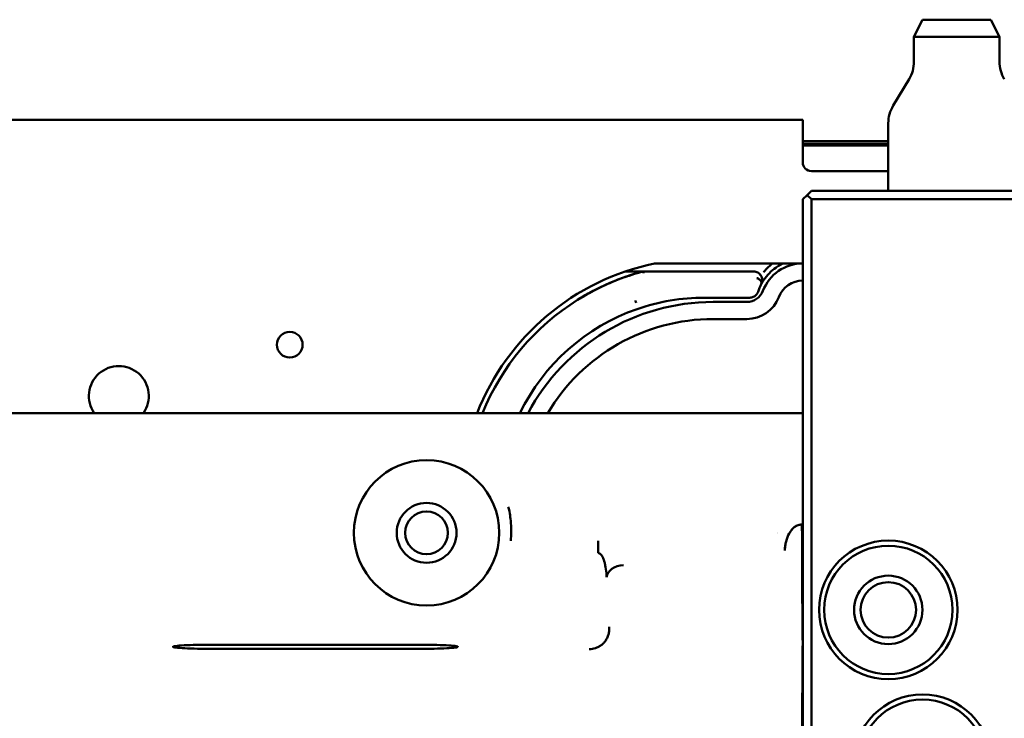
# Model space of a CAD drawing. Header units: millimetres. Extents: x 0 to 14369, y -869 to 2970.
# Tile 357 of 656: x 1964 to 2021, y 1109 to 1150. Entities that reach past the tile are written whole.
import ezdxf

# ---------------------------------------------------------------- set-up
doc = ezdxf.new("R2010")
doc.units = ezdxf.units.MM
doc.header["$LTSCALE"] = 10
doc.layers.add('Sichtbar (ISO)', color=7, linetype='Continuous', lineweight=50)

msp = doc.modelspace()

# ---------------------------------------------------------------- linework, layer by layer
at = {"layer": 'Sichtbar (ISO)'}
for p, q in [((2016.518, 1149.885), (2016.018, 1148.885)), ((2020.518, 1149.885), (2016.518, 1149.885)), ((2020.518, 1149.885), (2021.018, 1148.885)), ((2021.018, 1148.885), (2016.018, 1148.885)), ((2016.018, 1147.439), (2016.018, 1148.885)), ((2021.018, 1147.439), (2021.018, 1148.885)), ((2015.733, 1146.41), (2014.803, 1144.86)), ((1913.218, 1144.035), (2009.518, 1144.035)), ((2009.518, 1144.035), (2009.518, 1141.535)), ((2014.518, 1139.885), (2014.518, 1143.831)), ((2014.518, 1142.785), (2009.518, 1142.785)), ((2009.518, 1142.785), (2014.518, 1142.785)), ((2009.518, 1142.631), (2014.518, 1142.631)), ((2014.518, 1142.631), (2009.518, 1142.631)), ((2009.518, 1142.527), (2014.518, 1142.527)), ((2014.518, 1142.527), (2009.518, 1142.527)), ((2010.018, 1141.035), (2014.518, 1141.035)), ((2009.768, 1139.635), (2009.518, 1139.385)), ((2009.768, 1139.635), (2010.018, 1139.885)), ((2010.018, 1139.385), (2009.768, 1139.635)), ((2023.168, 1139.885), (2010.018, 1139.885)), ((2009.518, 1139.385), (2009.518, 1130.556)), ((2022.668, 1139.385), (2010.018, 1139.385)), ((2010.018, 1139.385), (2010.018, 1130.556)), ((2009.518, 1135.635), (2000.854, 1135.635)), ((2000.167, 1135.164), (1999.135, 1135.164)), ((1999.135, 1135.164), (2000.167, 1135.164)), ((2000.167, 1135.164), (2000.167, 1135.164)), ((2006.65, 1135.164), (2000.167, 1135.164)), ((2000.167, 1135.164), (2000.167, 1135.164)), ((2006.65, 1135.164), (2000.167, 1135.164)), ((1999.731, 1133.465), (1999.731, 1133.465)), ((2003.768, 1133.635), (2006.425, 1133.635)), ((2006.425, 1133.635), (2003.768, 1133.635)), ((2006.249, 1133.385), (2004.268, 1133.385)), ((2006.249, 1132.385), (2004.268, 1132.385)), ((2009.518, 1130.256), (2009.518, 1130.556)), ((2010.018, 1129.956), (2010.018, 1130.556)), ((2009.518, 1130.256), (2009.518, 1127.056)), ((2010.018, 1129.956), (2010.018, 1126.756)), ((2009.518, 1126.885), (1755.194, 1126.885)), ((2009.518, 1127.056), (2009.518, 1126.156)), ((2010.018, 1126.756), (2010.018, 1126.156)), ((2009.518, 1101.885), (2009.518, 1126.156)), ((2010.018, 1102.092), (2010.018, 1126.156)), ((1997.543, 1119.417), (1997.543, 1118.71)), ((2008.017, 1119.851), (2008.017, 1119.851)), ((2008.029, 1119.878), (2008.029, 1119.878)), ((2008.741, 1119.878), (2008.74, 1119.878)), ((1975.018, 1113.349), (1987.018, 1113.349)), ((1987.018, 1113.104), (1975.018, 1113.104))]:
    msp.add_line(p, q, dxfattribs=at)
for centre, radius in [((1979.518, 1130.885), 0.75), ((1987.518, 1119.885), 4.25), ((1987.518, 1119.885), 1.75), ((1987.518, 1119.885), 1.25), ((2014.518, 1115.385), 4.05), ((2014.518, 1115.385), 3.75), ((2014.518, 1115.385), 2), ((2014.518, 1115.385), 1.621), ((2016.518, 1106.385), 4.05), ((2016.518, 1106.385), 3.75)]:
    msp.add_circle(centre, radius, dxfattribs=at)
for centre, radius, start, end in [((2014.018, 1147.439), 2, 329.03624, 0), ((2023.018, 1147.439), 2, 180, 210.96376), ((2016.518, 1143.831), 2, 149.03624, 180), ((2010.018, 1141.535), 0.5, 180, 270), ((2003.768, 1121.635), 14.3, 101.75689, 158.4611), ((2009.518, 1133.135), 2.5, 90, 159.07517), ((2009.518, 1133.135), 1.5, 90, 159.07517), ((2006.249, 1134.385), 1, 270, 339.07517), ((2003.768, 1121.635), 14, 121.99708, 157.97569), ((2003.768, 1121.635), 14, 121.99708, 157.97569), ((2004.268, 1121.135), 12.25, 90, 152.00544), ((2006.249, 1134.385), 2, 270, 339.07517), ((2003.768, 1121.635), 12, 109.1603, 154.05552), ((2003.768, 1121.635), 12, 109.1603, 154.05552), ((2004.268, 1121.135), 11.25, 90, 149.26213), ((1969.518, 1127.885), 1.75, 325.1501, 214.8499), ((1969.518, 1127.885), 1.75, 325.1501, 214.8499)]:
    msp.add_arc(centre, radius, start, end, dxfattribs=at)
for centre, major_axis, ratio, start_param, end_param in [((2009.116, 1133.293), (-0.928, -2.349), 0.917928, 4.588555, 4.781275), ((2008.974, 1133.359), (0.932, 2.254), 0.886226, 1.460834, 1.660388), ((2003.367, 1124.01), (10.597, 1.786), 0.892432, 1.384185, 1.758031), ((2003.364, 1124.028), (10.587, 1.787), 0.891559, 1.38371, 1.757907), ((2008.754, 1119.832), (-0.0037, 0.0492), 0.6924, 6.174659, 7.42834), ((1999.041, 1117.288), (-0.999, -0.052), 0.706622, 4.675374, 6.209154)]:
    msp.add_ellipse(centre, major_axis=major_axis, ratio=ratio, start_param=start_param, end_param=end_param, dxfattribs=at)
for points, knots in [([(2007.091, 1134.428), (2007.138, 1134.517), (2007.19, 1134.602), (2007.245, 1134.683), (2007.337, 1134.818), (2007.44, 1134.943), (2007.548, 1135.054), (2007.555, 1135.06), (2007.561, 1135.067), (2007.568, 1135.074), (2007.685, 1135.191), (2007.808, 1135.294), (2007.936, 1135.385), (2008.007, 1135.434), (2008.079, 1135.48), (2008.154, 1135.522), (2008.222, 1135.561), (2008.292, 1135.597), (2008.363, 1135.63), (2008.366, 1135.632), (2008.369, 1135.633), (2008.372, 1135.635)], [0.0001048, 0.0001048, 0.0001048, 0.0001048, 0.0900092, 0.0900092, 0.0900092, 0.240812, 0.240812, 0.240812, 0.25, 0.25, 0.25, 0.4116078, 0.4116078, 0.4116078, 0.5, 0.5, 0.5, 0.5809564, 0.5809564, 0.5809564, 0.5845155, 0.5845155, 0.5845155, 0.5845155]), ([(2007.223, 1135.13), (2007.286, 1135.2), (2007.35, 1135.267), (2007.414, 1135.331), (2007.527, 1135.444), (2007.641, 1135.545), (2007.755, 1135.635)], [0, 0, 0, 0, 0.0880033, 0.0880033, 0.0880033, 0.2439569, 0.2439569, 0.2439569, 0.2439569]), ([(2000.167, 1135.164), (2000.169, 1135.164), (2000.172, 1135.162), (2000.178, 1135.154), (2000.182, 1135.148), (2000.192, 1135.126), (2000.199, 1135.104), (2000.206, 1135.076), (2000.206, 1135.076), (2000.206, 1135.076)], [-0.02431619, -0.02431619, -0.02431619, -0.02431619, -0.01815434, -0.01815434, -0.01184294, -0.01184294, 0, 0, 0.00011735, 0.00011735, 0.00011735, 0.00011735]), ([(2000.206, 1135.076), (2000.206, 1135.076), (2000.206, 1135.076), (2000.198, 1135.105), (2000.191, 1135.127), (2000.178, 1135.157), (2000.172, 1135.164), (2000.167, 1135.164)], [-0.00011756, -0.00011756, -0.00011756, -0.00011756, 0, 0, 0.01221933, 0.01221933, 0.02428553, 0.02428553, 0.02428553, 0.02428553]), ([(2007.091, 1134.428), (2007.132, 1134.505), (2007.152, 1134.593), (2007.148, 1134.68), (2007.143, 1134.767), (2007.116, 1134.853), (2007.07, 1134.927), (2007.024, 1135), (2006.959, 1135.062), (2006.885, 1135.103), (2006.812, 1135.144), (2006.73, 1135.164), (2006.65, 1135.164)], [0, 0, 0, 0, 0.25, 0.25, 0.25, 0.5, 0.5, 0.5, 0.75, 0.75, 0.75, 1, 1, 1, 1]), ([(2006.65, 1135.164), (2006.732, 1135.164), (2006.814, 1135.143), (2006.887, 1135.102), (2006.96, 1135.061), (2007.023, 1135.001), (2007.068, 1134.93), (2007.113, 1134.858), (2007.142, 1134.774), (2007.147, 1134.687), (2007.153, 1134.599), (2007.134, 1134.508), (2007.091, 1134.428)], [0, 0, 0, 0, 0.25, 0.25, 0.25, 0.5, 0.5, 0.5, 0.75, 0.75, 0.75, 1, 1, 1, 1]), ([(2006.826, 1134.782), (2006.903, 1134.761), (2007.002, 1134.702), (2007.056, 1134.631), (2007.109, 1134.56), (2007.116, 1134.476), (2007.091, 1134.428)], [0, 0, 0, 0, 0.5, 0.5, 0.5, 1, 1, 1, 1]), ([(2007.091, 1134.428), (2007.109, 1134.463), (2007.112, 1134.512), (2007.095, 1134.56), (2007.077, 1134.609), (2007.042, 1134.655), (2006.994, 1134.695), (2006.945, 1134.735), (2006.882, 1134.767), (2006.826, 1134.782)], [0, 0, 0, 0, 0.333333, 0.333333, 0.333333, 0.666667, 0.666667, 0.666667, 1, 1, 1, 1]), ([(2006.901, 1133.981), (2006.879, 1133.912), (2006.842, 1133.85), (2006.795, 1133.797), (2006.747, 1133.745), (2006.688, 1133.703), (2006.624, 1133.676), (2006.561, 1133.648), (2006.492, 1133.635), (2006.425, 1133.635)], [0, 0, 0, 0, 0.333333, 0.333333, 0.333333, 0.666667, 0.666667, 0.666667, 1, 1, 1, 1]), ([(1999.765, 1133.336), (1999.758, 1133.369), (1999.75, 1133.399), (1999.739, 1133.439), (1999.735, 1133.452), (1999.731, 1133.464), (1999.731, 1133.465), (1999.731, 1133.465)], [-0.0152082, -0.0152082, -0.0152082, -0.0152082, -0.00504038, -0.00504038, 0, 0, 0.0002085, 0.0002085, 0.0002085, 0.0002085]), ([(1992.439, 1119.417), (1992.467, 1119.77), (1992.472, 1120.107), (1992.451, 1120.429), (1992.45, 1120.442), (1992.449, 1120.456), (1992.448, 1120.47), (1992.426, 1120.776), (1992.382, 1121.068), (1992.313, 1121.344), (1992.308, 1121.365), (1992.303, 1121.385), (1992.297, 1121.406)], [0, 0, 0, 0, 0.05, 0.05, 0.05, 0.0521595, 0.0521595, 0.0521595, 0.1, 0.1, 0.1, 0.1035993, 0.1035993, 0.1035993, 0.1035993]), ([(2008.754, 1119.881), (2008.761, 1119.894), (2008.768, 1119.906), (2008.776, 1119.918), (2008.779, 1119.925), (2008.783, 1119.931), (2008.787, 1119.937), (2008.804, 1119.966), (2008.82, 1119.994), (2008.839, 1120.021), (2008.863, 1120.058), (2008.889, 1120.093), (2008.916, 1120.125), (2008.929, 1120.141), (2008.942, 1120.155), (2008.956, 1120.169), (2008.967, 1120.18), (2008.978, 1120.191), (2008.99, 1120.2), (2009.018, 1120.225), (2009.049, 1120.247), (2009.082, 1120.266), (2009.115, 1120.286), (2009.151, 1120.303), (2009.191, 1120.319), (2009.23, 1120.334), (2009.273, 1120.346), (2009.32, 1120.355), (2009.343, 1120.36), (2009.366, 1120.364), (2009.391, 1120.367), (2009.403, 1120.369), (2009.416, 1120.37), (2009.428, 1120.372), (2009.441, 1120.373), (2009.454, 1120.374), (2009.467, 1120.375)], [0.0001098, 0.0001098, 0.0001098, 0.0001098, 0.0492725, 0.0492725, 0.0492725, 0.0737895, 0.0737895, 0.0737895, 0.18509, 0.18509, 0.18509, 0.3332397, 0.3332397, 0.3332397, 0.4024544, 0.4024544, 0.4024544, 0.4567251, 0.4567251, 0.4567251, 0.5925426, 0.5925426, 0.5925426, 0.7283601, 0.7283601, 0.7283601, 0.8641777, 0.8641777, 0.8641777, 0.9320864, 0.9320864, 0.9320864, 0.9660408, 0.9660408, 0.9660408, 1, 1, 1, 1]), ([(2009.467, 1120.375), (2009.454, 1120.374), (2009.441, 1120.373), (2009.428, 1120.372), (2009.416, 1120.37), (2009.404, 1120.369), (2009.391, 1120.367), (2009.368, 1120.363), (2009.344, 1120.359), (2009.321, 1120.353), (2009.316, 1120.352), (2009.311, 1120.351), (2009.307, 1120.35), (2009.269, 1120.34), (2009.232, 1120.328), (2009.196, 1120.314), (2009.16, 1120.299), (2009.124, 1120.282), (2009.091, 1120.262), (2009.059, 1120.242), (2009.029, 1120.219), (2009, 1120.194), (2008.974, 1120.17), (2008.949, 1120.145), (2008.925, 1120.118), (2008.896, 1120.086), (2008.869, 1120.052), (2008.843, 1120.018), (2008.823, 1119.991), (2008.805, 1119.963), (2008.787, 1119.936), (2008.783, 1119.93), (2008.779, 1119.923), (2008.775, 1119.917), (2008.768, 1119.905), (2008.761, 1119.893), (2008.754, 1119.881)], [0, 0, 0, 0, 0.040967, 0.040967, 0.040967, 0.080895, 0.080895, 0.080895, 0.157643, 0.157643, 0.157643, 0.173189, 0.173189, 0.173189, 0.299732, 0.299732, 0.299732, 0.429858, 0.429858, 0.429858, 0.554226, 0.554226, 0.554226, 0.670763, 0.670763, 0.670763, 0.812356, 0.812356, 0.812356, 0.923676, 0.923676, 0.923676, 0.950047, 0.950047, 0.950047, 1, 1, 1, 1]), ([(2009.467, 1120.375), (2009.477, 1119.702), (2009.494, 1118.358), (2009.481, 1116.375), (2009.498, 1115.032), (2009.509, 1114.358)], [0.0000002, 0.0000002, 0.0000002, 0.0000002, 0.3333333, 0.6666667, 1, 1, 1, 1]), ([(1997.889, 1118.302), (1997.877, 1118.336), (1997.861, 1118.375), (1997.837, 1118.426), (1997.825, 1118.451), (1997.809, 1118.484), (1997.778, 1118.539), (1997.74, 1118.594), (1997.668, 1118.666), (1997.604, 1118.7), (1997.543, 1118.71)], [0.619134, 0.619134, 0.619134, 0.619134, 0.71875, 0.734375, 0.75, 0.78125, 0.8125, 0.875, 0.90625, 1, 1, 1, 1]), ([(1998.043, 1117.288), (1998.042, 1117.308), (1998.041, 1117.347), (1998.037, 1117.426), (1998.022, 1117.648), (1997.986, 1117.889), (1997.947, 1118.085), (1997.922, 1118.197), (1997.903, 1118.261), (1997.889, 1118.302)], [0, 0, 0, 0, 0.03125, 0.0625, 0.125, 0.375, 0.4375, 0.5, 0.619134, 0.619134, 0.619134, 0.619134]), ([(1997.018, 1113.087), (1997.085, 1113.087), (1997.216, 1113.099), (1997.391, 1113.144), (1997.514, 1113.195), (1997.601, 1113.241), (1997.659, 1113.276), (1997.71, 1113.311), (1997.771, 1113.357), (1997.837, 1113.414), (1997.904, 1113.485), (1997.965, 1113.561), (1998.023, 1113.645), (1998.096, 1113.775), (1998.164, 1113.954), (1998.197, 1114.138), (1998.201, 1114.265), (1998.199, 1114.334), (1998.196, 1114.368), (1998.195, 1114.385)], [0, 0, 0, 0, 0.064077, 0.125975, 0.186824, 0.216344, 0.2447, 0.271548, 0.297156, 0.346406, 0.395986, 0.449249, 0.508624, 0.573515, 0.714215, 0.859992, 0.931355, 0.966092, 1, 1, 1, 1]), ([(1975.018, 1113.349), (1974.857, 1113.349), (1974.696, 1113.348), (1974.38, 1113.344), (1974.226, 1113.342), (1973.801, 1113.332), (1973.549, 1113.323), (1973.128, 1113.3), (1972.962, 1113.286), (1972.738, 1113.257), (1972.681, 1113.241), (1972.688, 1113.209), (1972.75, 1113.194), (1972.986, 1113.164), (1973.158, 1113.151), (1973.588, 1113.129), (1973.842, 1113.12), (1974.406, 1113.107), (1974.711, 1113.104), (1975.018, 1113.104)], [0.000001, 0.000001, 0.000001, 0.000001, 0.0483403, 0.0483403, 0.0966192, 0.0966192, 0.1872762, 0.1872762, 0.277959, 0.277959, 0.3686136, 0.3686136, 0.4592114, 0.4592114, 0.5496911, 0.5496911, 0.6400034, 0.6400034, 0.7316416, 0.7316416, 0.7316416, 0.7316416]), ([(1987.018, 1113.104), (1987.179, 1113.104), (1987.34, 1113.105), (1987.655, 1113.109), (1987.809, 1113.111), (1988.235, 1113.121), (1988.486, 1113.13), (1988.907, 1113.153), (1989.074, 1113.167), (1989.298, 1113.196), (1989.354, 1113.212), (1989.348, 1113.244), (1989.285, 1113.259), (1989.049, 1113.289), (1988.878, 1113.302), (1988.448, 1113.324), (1988.193, 1113.333), (1987.63, 1113.346), (1987.325, 1113.349), (1987.018, 1113.349)], [0.000001, 0.000001, 0.000001, 0.000001, 0.0483403, 0.0483403, 0.0966192, 0.0966192, 0.1872762, 0.1872762, 0.277959, 0.277959, 0.3686136, 0.3686136, 0.4592114, 0.4592114, 0.5496911, 0.5496911, 0.6400034, 0.6400034, 0.7316416, 0.7316416, 0.7316416, 0.7316416])]:
    msp.add_open_spline(points, degree=3, knots=knots, dxfattribs=at)
for points in [[(1996.349, 1133.508), (1997.53, 1134.245), (1998.821, 1134.805), (2000.167, 1135.164)], [(2000.167, 1135.164), (1999.733, 1135.048), (1998.867, 1134.773), (1997.584, 1134.221), (1996.755, 1133.761), (1996.349, 1133.508)], [(2008.467, 1118.869), (2008.476, 1119.222), (2008.576, 1119.569), (2008.721, 1119.85)], [(2008.721, 1119.85), (2008.721, 1119.85), (2008.721, 1119.849), (2008.72, 1119.849)], [(2008.502, 1119.195), (2008.483, 1119.084), (2008.472, 1118.972), (2008.468, 1118.859)], [(2008.527, 1119.321), (2008.518, 1119.279), (2008.509, 1119.237), (2008.502, 1119.195)], [(2009.509, 1114.358), (2009.509, 1114.043), (2009.511, 1113.728), (2009.511, 1113.414)], [(2009.511, 1113.414), (2009.5, 1112.193), (2009.482, 1109.752), (2009.496, 1106.092), (2009.478, 1103.652), (2009.467, 1102.432)]]:
    msp.add_open_spline(points, degree=3, dxfattribs=at)

doc.saveas('drawing.dxf')
